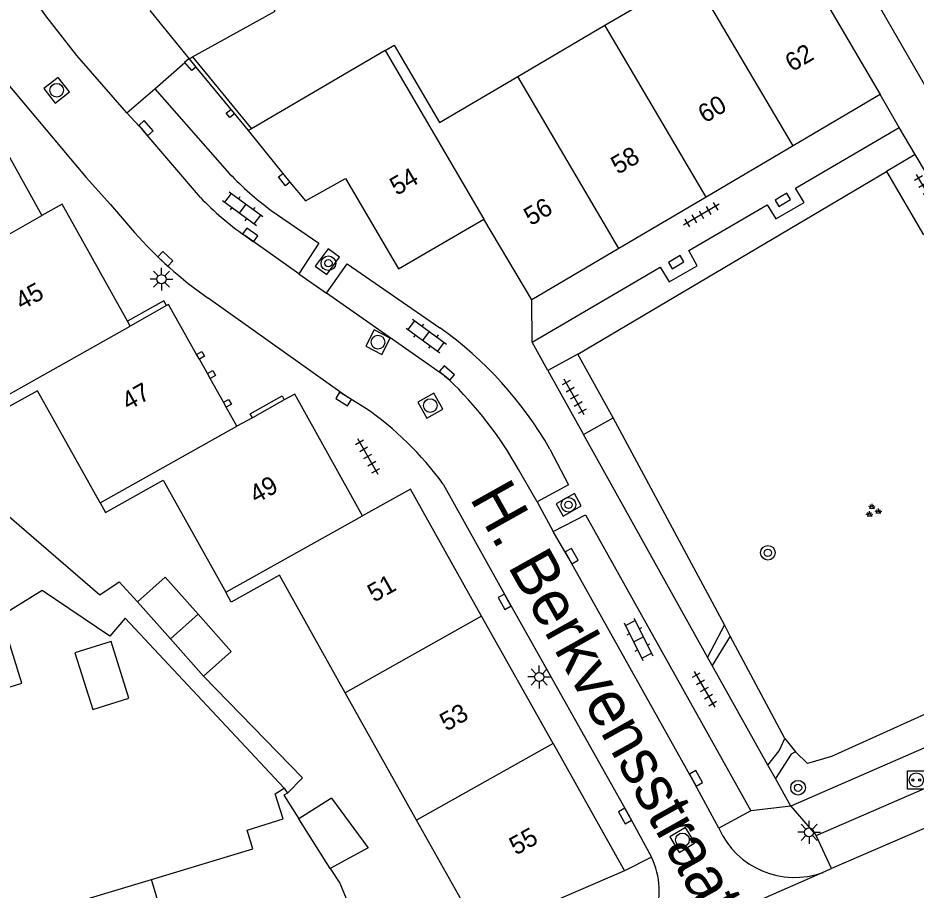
# Model space of a CAD drawing. Extents: x 132998 to 136004, y 396998 to 398512.
# Drawn here: x 134198.78 to 134247.95, y 397411.31 to 397459.03 of the extents above; entities that cross this region are included whole.
import ezdxf

# ---------------------------------------------------------------- set-up
doc = ezdxf.new("R2010")
doc.units = 0
for name, color, linetype in [('gg-afsc-erfafscheiding', 7, 'Continuous'), ('gg-afsc-muur', 7, 'Continuous'), ('gg-anno-huisnummerreeks BGT', 7, 'Continuous'), ('gg-anno-openbare ruimte label', 7, 'Continuous'), ('gg-bbg-bijgebouw', 7, 'Continuous'), ('gg-bbg-gedigitaliseerde bebouwing', 7, 'Continuous'), ('gg-bbg-gedigitaliseerde bijgebouw', 7, 'Continuous'), ('gg-bbg-hoofdgebouw', 7, 'Continuous'), ('gg-bbg-tussenscheiding', 7, 'Continuous'), ('gg-knt-onverhard', 7, 'Continuous'), ('gg-knt-verharding', 7, 'Continuous'), ('gg-knt-verharding nz', 7, 'Continuous'), ('gt-grn-groengrens', 7, 'Continuous'), ('gt-grn-weggrens', 7, 'Continuous'), ('gt-symb-boom', 7, 'Continuous'), ('gt-symb-groenvak', 7, 'Continuous'), ('gt-symb-klinker verharding', 7, 'Continuous'), ('gt-symb-kolk', 7, 'Continuous'), ('gt-symb-laadpunt elektrisch vervoer', 7, 'Continuous'), ('gt-symb-lichtmast', 7, 'Continuous'), ('gt-symb-rioolschacht', 7, 'Continuous'), ('gt-symb-tegel verharding', 7, 'Continuous')]:
    doc.layers.add(name, color=color, linetype=linetype)

# ---------------------------------------------------------------- blocks, each defined once
blk = doc.blocks.new('gt0-TEG1')
at = {"layer": 'gt-symb-tegel verharding'}
for p, q in [((-1.125, 0), (1.125, 0)), ((-0.9, -0.25), (-0.9, 0.25)), ((-0.45, -0.25), (-0.45, 0.25)), ((0, -0.25), (0, 0.25)), ((0.45, -0.25), (0.45, 0.25)), ((0.9, -0.25), (0.9, 0.25))]:
    blk.add_line(p, q, dxfattribs=at)
blk = doc.blocks.new('gt0-KOLK')
at = {"layer": 'gt-symb-kolk'}
blk.add_lwpolyline([(0, 0), (0.375, 0), (0.375, 0.4), (-0.375, 0.4), (-0.375, 0), (0, 0)], dxfattribs=at)
blk = doc.blocks.new('gt0-RS')
at = {"layer": 'gt-symb-rioolschacht'}
blk.add_lwpolyline([(-0.5, -0.5), (0.5, -0.5), (0.5, 0.5), (-0.5, 0.5)], close=True, dxfattribs=at)
blk.add_circle((0, 0), 0.375, dxfattribs=at)
blk = doc.blocks.new('gt0-BOOM')
at = {"layer": 'gt-symb-boom'}
for radius in [0.4, 0.2]:
    blk.add_circle((0, 0), radius, dxfattribs=at)
blk = doc.blocks.new('gt0-LMAST')
at = {"layer": 'gt-symb-lichtmast'}
for p, q in [((-0.005, 0.246), (-0.005, 0.621)), ((-0.182, 0.173), (-0.447, 0.438)), ((0.172, 0.173), (0.437, 0.438)), ((-0.255, -0.004), (-0.63, -0.004)), ((-0.182, -0.181), (-0.447, -0.446)), ((-0.005, -0.254), (-0.005, -0.629)), ((0.437, -0.446), (0.172, -0.181)), ((0.245, -0.004), (0.62, -0.004))]:
    blk.add_line(p, q, dxfattribs=at)
blk.add_circle((-0.005, -0.004), 0.25, dxfattribs=at)
blk = doc.blocks.new('gt0-LEV')
at = {"layer": 'gt-symb-laadpunt elektrisch vervoer'}
blk.add_lwpolyline([(-0.486, 0.501), (0.486, 0.501), (0.486, -0.499), (-0.486, -0.499)], close=True, dxfattribs=at)
for centre, radius in [((0, 0), 0.393), ((-0.186, 0), 0.0566), ((0.186, 0), 0.0566)]:
    blk.add_circle(centre, radius, dxfattribs=at)
blk = doc.blocks.new('gt0-GRVAK')
at = {"layer": 'gt-symb-groenvak'}
for p, q in [((-0.11, 0.189), (-0.228, 0.24)), ((-0.182, 0.153), (0.088, 0.153)), ((-0.091, 0.211), (-0.156, 0.322)), ((-0.047, 0.214), (-0.047, 0.393)), ((-0.004, 0.211), (0.061, 0.322)), ((0.015, 0.189), (0.133, 0.24)), ((0.262, -0.052), (0.197, 0.059)), ((0.305, -0.049), (0.305, 0.13)), ((0.349, -0.052), (0.414, 0.059)), ((-0.245, -0.228), (-0.363, -0.177)), ((-0.318, -0.264), (-0.047, -0.264)), ((-0.226, -0.206), (-0.291, -0.095)), ((-0.183, -0.203), (-0.183, -0.024)), ((-0.139, -0.206), (-0.074, -0.095)), ((-0.12, -0.228), (-0.002, -0.177)), ((0.243, -0.074), (0.125, -0.023)), ((0.17, -0.11), (0.441, -0.11)), ((0.368, -0.074), (0.486, -0.023))]:
    blk.add_line(p, q, dxfattribs=at)
blk = doc.blocks.new('gt0-KL1')
at = {"layer": 'gt-symb-klinker verharding'}
for p, q in [((-1.15, 0.3), (1.15, 0.3)), ((-1, -0.3), (-1, 0.3)), ((-0.5, 0.3), (-0.5, 0.45)), ((0, -0.3), (0, 0.3)), ((0.5, 0.3), (0.5, 0.45)), ((1, -0.3), (1, 0.3)), ((-1.15, -0.3), (1.15, -0.3)), ((-0.5, -0.45), (-0.5, -0.3)), ((0.5, -0.45), (0.5, -0.3))]:
    blk.add_line(p, q, dxfattribs=at)

msp = doc.modelspace()

# ---------------------------------------------------------------- linework, layer by layer
at = {"layer": 'gg-afsc-erfafscheiding'}
msp.add_line((134213.356, 397416.879), (134204.643, 397426.187), dxfattribs=at)
for points in [[(134196.42, 397433.353), (134203.256, 397427.453), (134204.319, 397428.182), (134205.33, 397427.085)], [(134204.643, 397426.187), (134203.815, 397425.201), (134200.11, 397427.693), (134197.836, 397426.289), (134198.017, 397425.741)], [(134208.943, 397423.013), (134214.351, 397417.444), (134213.531, 397416.603)]]:
    msp.add_lwpolyline(points, dxfattribs=at)
at = {"layer": 'gg-afsc-muur'}
for p, q in [((134208.151, 397456.807), (134208.525, 397456.35)), ((134208.338, 397456.91), (134211.564, 397452.975)), ((134208.525, 397456.35), (134210.428, 397454.028)), ((134210.428, 397454.028), (134210.629, 397453.784)), ((134210.629, 397453.784), (134211.38, 397452.867))]:
    msp.add_line(p, q, dxfattribs=at)
at = {"layer": 'gg-bbg-bijgebouw'}
for p, q in [((134205.997, 397459.436), (134208.145, 397456.814)), ((134208.145, 397456.814), (134208.151, 397456.807)), ((134208.151, 397456.807), (134208.338, 397456.91)), ((134205.33, 397427.085), (134207.137, 397425.049)), ((134207.137, 397425.049), (134208.943, 397423.013)), ((134215.943, 397416.337), (134214.16, 397415.197))]:
    msp.add_line(p, q, dxfattribs=at)
for points in [[(134208.338, 397456.91), (134212.868, 397459.406), (134211.55, 397461.756)], [(134208.655, 397426.396), (134206.848, 397428.432), (134205.33, 397427.085)], [(134208.943, 397423.013), (134210.462, 397424.36), (134208.655, 397426.396)], [(134215.943, 397416.337), (134217.94, 397413.639), (134217.957, 397413.617)]]:
    msp.add_lwpolyline(points, dxfattribs=at)
at = {"layer": 'gg-bbg-gedigitaliseerde bebouwing'}
for p, q in [((134213.295, 397415.196), (134212.866, 397416.569)), ((134200.752, 397410.27), (134206.09, 397411.887))]:
    msp.add_line(p, q, dxfattribs=at)
for points in [[(134206.09, 397411.887), (134211.635, 397413.566), (134211.335, 397414.584), (134213.295, 397415.196)], [(134215.883, 397412.486), (134216.396, 397411.679), (134217.355, 397409.378)]]:
    msp.add_lwpolyline(points, dxfattribs=at)
at = {"layer": 'gg-bbg-gedigitaliseerde bijgebouw'}
msp.add_line((134217.957, 397413.617), (134215.883, 397412.486), dxfattribs=at)
for points in [[(134196.028, 397425.12), (134196.997, 397422.015), (134198.986, 397422.636), (134198.017, 397425.741)], [(134201.902, 397424.287), (134202.871, 397421.182), (134204.86, 397421.803), (134203.891, 397424.908), (134201.902, 397424.287)]]:
    msp.add_lwpolyline(points, dxfattribs=at)
at = {"layer": 'gg-bbg-hoofdgebouw'}
for p, q in [((134240.476, 397464.25), (134245.995, 397454.844)), ((134230.914, 397458.633), (134235.685, 397461.436)), ((134226.144, 397455.831), (134230.914, 397458.633)), ((134218.884, 397457.261), (134211.564, 397452.975)), ((134196.37, 397454.89), (134200.095, 397448.225)), ((134245.995, 397454.844), (134241.223, 397452.033)), ((134211.564, 397452.975), (134211.38, 397452.867)), ((134211.38, 397452.867), (134213.284, 397450.53)), ((134241.223, 397452.033), (134236.456, 397449.225)), ((134213.284, 397450.53), (134213.67, 397450.056)), ((134236.456, 397449.225), (134231.688, 397446.417)), ((134226.921, 397443.609), (134224.292, 397448.024)), ((134231.688, 397446.417), (134226.921, 397443.609)), ((134206.921, 397443.296), (134204.932, 397442.174)), ((134204.932, 397442.174), (134204.785, 397442.437)), ((134208.712, 397440.358), (134208.564, 397440.622)), ((134209.152, 397439.572), (134208.712, 397440.358)), ((134209.3, 397439.308), (134209.152, 397439.572)), ((134210.033, 397437.999), (134209.3, 397439.308)), ((134210.181, 397437.736), (134210.033, 397437.999)), ((134213.364, 397438.132), (134211.617, 397437.158)), ((134210.769, 397436.686), (134210.181, 397437.736)), ((134211.617, 397437.158), (134210.769, 397436.686)), ((134228.077, 397419.324), (134224.169, 397426.292)), ((134220.609, 397415.136), (134216.705, 397422.106)), ((134228.077, 397419.324), (134231.984, 397412.357)), ((134212.866, 397416.569), (134213.356, 397416.879)), ((134213.356, 397416.879), (134213.531, 397416.603)), ((134224.071, 397408.956), (134220.609, 397415.136)), ((134231.984, 397412.357), (134224.071, 397408.956))]:
    msp.add_line(p, q, dxfattribs=at)
for points in [[(134218.884, 397457.261), (134219.37, 397457.545), (134221.854, 397453.311), (134226.144, 397455.831)], [(134213.67, 397450.056), (134214.516, 397449.018), (134216.707, 397450.255), (134219.625, 397445.3), (134224.292, 397448.024)], [(134204.785, 397442.437), (134201.206, 397448.852), (134200.095, 397448.225)], [(134208.564, 397440.622), (134207.031, 397443.358), (134206.921, 397443.296)], [(134203.28, 397432.501), (134199.853, 397438.633), (134197.759, 397437.479), (134197.478, 397437.977)], [(134217.648, 397431.786), (134213.932, 397438.448), (134213.364, 397438.132)], [(134203.28, 397432.501), (134203.578, 397431.968), (134206.733, 397433.738), (134210.155, 397427.605)], [(134224.169, 397426.292), (134220.267, 397433.25), (134217.648, 397431.786)], [(134216.705, 397422.106), (134213.097, 397428.545), (134210.454, 397427.069), (134210.155, 397427.605)], [(134213.531, 397416.603), (134213.335, 397416.495), (134214.16, 397415.197)]]:
    msp.add_lwpolyline(points, dxfattribs=at)
at = {"layer": 'gg-bbg-tussenscheiding'}
for p, q in [((134241.223, 397452.033), (134235.685, 397461.436)), ((134236.456, 397449.225), (134230.914, 397458.633)), ((134218.884, 397457.261), (134224.292, 397448.024)), ((134231.688, 397446.417), (134226.144, 397455.831)), ((134192.644, 397444.016), (134200.095, 397448.225)), ((134197.478, 397437.977), (134204.932, 397442.174)), ((134203.28, 397432.501), (134210.769, 397436.686)), ((134210.155, 397427.605), (134217.648, 397431.786)), ((134207.137, 397425.049), (134208.655, 397426.396)), ((134224.169, 397426.292), (134216.705, 397422.106)), ((134228.077, 397419.324), (134220.609, 397415.136)), ((134215.883, 397412.486), (134214.16, 397415.197)), ((134208.622, 397403.584), (134206.09, 397411.887))]:
    msp.add_line(p, q, dxfattribs=at)
at = {"layer": 'gg-knt-onverhard'}
for p, q in [((134237.464, 397425.819), (134236.543, 397424.052)), ((134237.778, 397425.203), (134236.794, 397423.602))]:
    msp.add_line(p, q, dxfattribs=at)
for points in [[(134239.842, 397418.137), (134240.465, 397418.921), (134240.761, 397419.604)], [(134241.35, 397418.866), (134241.121, 397418.738), (134240.252, 397417.403)]]:
    msp.add_lwpolyline(points, dxfattribs=at)
at = {"layer": 'gg-knt-verharding'}
for p, q in [((134204.744, 397453.834), (134206.271, 397455.152)), ((134206.271, 397455.152), (134210.371, 397450.504)), ((134241.361, 397449.724), (134247.035, 397453.04)), ((134247.903, 397451.569), (134247.035, 397453.04)), ((134247.903, 397451.569), (134246.331, 397450.634)), ((134246.331, 397450.634), (134248.356, 397447.165)), ((134235.511, 397446.305), (134239.802, 397448.813)), ((134226.929, 397441.29), (134233.952, 397445.394)), ((134214.163, 397445.022), (134215.68, 397443.976)), ((134227.791, 397439.744), (134226.929, 397441.29)), ((134229.427, 397440.641), (134227.791, 397439.744)), ((134231.373, 397437.154), (134229.427, 397440.641)), ((134229.751, 397436.23), (134231.373, 397437.154)), ((134236.543, 397424.052), (134229.751, 397436.23)), ((134227.215, 397432.543), (134228.088, 397430.937)), ((134261.177, 397424.647), (134241.095, 397415.891)), ((134236.794, 397423.602), (134236.543, 397424.052)), ((134239.842, 397418.137), (134236.794, 397423.602)), ((134242.478, 397414.282), (134263.016, 397423.205)), ((134240.252, 397417.403), (134239.842, 397418.137)), ((134241.095, 397415.891), (134240.252, 397417.403)), ((134238.913, 397415.638), (134237.164, 397414.689)), ((134243.322, 397412.475), (134242.478, 397414.282)), ((134242.862, 397412.274), (134243.322, 397412.475))]:
    msp.add_line(p, q, dxfattribs=at)
for points in [[(134177.249, 397491.753), (134178.259, 397489.921), (134184.858, 397478.193), (134195.931, 397458.418), (134196.474, 397457.577), (134197.057, 397456.764), (134198.511, 397455.065), (134202.52, 397450.294), (134203.849, 397448.822), (134205.165, 397447.296)], [(134245.141, 397465.091), (134243.393, 397464.097), (134249.588, 397453.343), (134251.294, 397454.301)], [(134204.744, 397453.834), (134202.006, 397456.976), (134200.313, 397459.155), (134199.911, 397459.721)], [(134207.92, 397456.604), (134207.907, 397456.619), (134208.145, 397456.814)], [(134208.525, 397456.35), (134208.299, 397456.165), (134207.92, 397456.604)], [(134210.629, 397453.784), (134210.387, 397453.585), (134210.18, 397453.824), (134210.428, 397454.028)], [(134213.67, 397450.056), (134213.428, 397449.855), (134213.048, 397450.338), (134213.284, 397450.53)], [(134239.802, 397448.813), (134240.268, 397448.043), (134241.819, 397448.938), (134241.361, 397449.724)], [(134212.649, 397448.496), (134215.256, 397446.715), (134214.163, 397445.022)], [(134215.761, 397446.403), (134215.057, 397445.453), (134215.685, 397444.988), (134216.389, 397445.938), (134215.761, 397446.403)], [(134233.952, 397445.394), (134234.428, 397444.595), (134235.968, 397445.474), (134235.511, 397446.305)], [(134215.68, 397443.976), (134216.802, 397445.57), (134221.882, 397442.081)], [(134217.775, 397437.704), (134216.714, 397438.35), (134209.188, 397443.695)], [(134206.921, 397443.296), (134206.774, 397443.546), (134204.785, 397442.437)], [(134208.564, 397440.622), (134208.843, 397440.779), (134208.995, 397440.517), (134208.712, 397440.358)], [(134209.152, 397439.572), (134209.445, 397439.732), (134209.597, 397439.474), (134209.3, 397439.308)], [(134211.617, 397437.158), (134211.495, 397437.377), (134213.242, 397438.35), (134213.364, 397438.132)], [(134210.033, 397437.999), (134210.317, 397438.151), (134210.473, 397437.9), (134210.181, 397437.736)], [(134227.908, 397435.436), (134228.919, 397433.482), (134227.215, 397432.543)], [(134222.058, 397433.525), (134225.604, 397427.178), (134232.192, 397415.459), (134233.468, 397413.104)], [(134229.245, 397433.01), (134228.242, 397432.441), (134228.623, 397431.769), (134229.626, 397432.338), (134229.245, 397433.01)], [(134228.088, 397430.937), (134229.854, 397431.834), (134238.913, 397415.638)]]:
    msp.add_lwpolyline(points, dxfattribs=at)
for centre, radius, start, end in [((134223.745, 397463.38), 18.565, 223.9135, 233.2957), ((134222.362, 397462.461), 22.929, 221.4065, 234.9299), ((134209.742, 397425.017), 20.942, 29.8364, 54.5701), ((134207.828, 397423.225), 17.567, 35.8976, 55.5107), ((134241.293, 397416.502), 4.51, 203.7085, 290.3538), ((134229.521, 397411.228), 4.371, 295.034, 25.4197)]:
    msp.add_arc(centre, radius, start, end, dxfattribs=at)
at = {"layer": 'gg-knt-verharding nz'}
for p, q in [((134214.163, 397445.022), (134211.197, 397447.122)), ((134227.215, 397432.543), (134226.183, 397434.326))]:
    msp.add_line(p, q, dxfattribs=at)
for points in [[(134208.768, 397449.214), (134205.634, 397452.873), (134204.744, 397453.834)], [(134222.353, 397439.265), (134222.14, 397439.453), (134220.721, 397440.426), (134215.68, 397443.976)], [(134237.164, 397414.689), (134235.726, 397417.319), (134228.926, 397429.483), (134228.088, 397430.937)], [(134263.818, 397421.431), (134250.68, 397415.666), (134243.322, 397412.475)]]:
    msp.add_lwpolyline(points, dxfattribs=at)
for centre, radius, start, end in [((134220.633, 397460.534), 16.398, 223.6536, 234.8724), ((134207.836, 397424.054), 21.027, 29.2451, 46.3392)]:
    msp.add_arc(centre, radius, start, end, dxfattribs=at)
at = {"layer": 'gt-grn-groengrens'}
for p, q in [((134229.427, 397440.641), (134246.331, 397450.634)), ((134237.464, 397425.819), (134231.373, 397437.154)), ((134237.778, 397425.203), (134237.464, 397425.819)), ((134240.761, 397419.604), (134237.778, 397425.203)), ((134240.761, 397419.604), (134241.35, 397418.866))]:
    msp.add_line(p, q, dxfattribs=at)
msp.add_lwpolyline([(134259.726, 397426.018), (134243.331, 397418.605), (134242.007, 397418.238), (134241.35, 397418.866)], dxfattribs=at)
at = {"layer": 'gt-grn-weggrens'}
for p, q in [((134206.271, 397455.152), (134207.92, 397456.604)), ((134247.035, 397453.04), (134245.995, 397454.844)), ((134249.951, 397448.103), (134247.903, 397451.569)), ((134226.929, 397441.29), (134226.921, 397443.609)), ((134227.791, 397439.744), (134229.751, 397436.23)), ((134241.095, 397415.891), (134238.913, 397415.638)), ((134241.095, 397415.891), (134242.478, 397414.282)), ((134233.468, 397413.104), (134231.984, 397412.357)), ((134231.37, 397407.268), (134242.862, 397412.274))]:
    msp.add_line(p, q, dxfattribs=at)

# ---------------------------------------------------------------- block references
at = {"layer": 'gt-symb-boom'}
for p in [(134215.777, 397445.609), (134228.924, 397432.391), (134239.84, 397429.763), (134241.493, 397416.904)]:
    msp.add_blockref('gt0-BOOM', p, dxfattribs=at)
at = {"layer": 'gt-symb-groenvak'}
msp.add_blockref('gt0-GRVAK', (134245.589, 397432.058), dxfattribs=at)
at = {"layer": 'gt-symb-klinker verharding'}
for p, rotation in [((134211.092, 397448.599), -36.29695894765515), ((134221.134, 397441.625), -36.29695894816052), ((134232.753, 397425.025), -63.51182146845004)]:
    msp.add_blockref('gt0-KL1', p, dxfattribs=dict(at, rotation=rotation))
at = {"layer": 'gt-symb-kolk'}
for p, rotation in [((134205.634, 397452.873), -49.3800604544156), ((134240.56, 397449.256), -149.66519417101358), ((134211.378, 397446.994), -35.31121344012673), ((134206.71, 397445.706), -43.05576962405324), ((134234.721, 397445.844), -149.66519417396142), ((134222.14, 397439.453), -41.47170072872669), ((134216.714, 397438.35), 148.66279427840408), ((134228.926, 397429.483), -60.79515966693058), ((134225.604, 397427.178), 119.20484033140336), ((134235.726, 397417.319), -61.30721229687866), ((134232.192, 397415.459), 119.33279078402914)]:
    msp.add_blockref('gt0-KOLK', p, dxfattribs=dict(at, rotation=rotation))
at = {"layer": 'gt-symb-laadpunt elektrisch vervoer'}
msp.add_blockref('gt0-LEV', (134247.968, 397417.329), dxfattribs=at)
at = {"layer": 'gt-symb-lichtmast'}
for p in [(134206.643, 397444.74), (134227.326, 397422.972), (134242.103, 397414.47)]:
    msp.add_blockref('gt0-LMAST', p, dxfattribs=at)
at = {"layer": 'gt-symb-rioolschacht'}
for p, rotation in [((134200.9, 397455.076), -52.27073010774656), ((134218.493, 397441.29), 152.615029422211), ((134221.359, 397437.821), -60.4612177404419), ((134235.161, 397414.049), 31.17981775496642)]:
    msp.add_blockref('gt0-RS', p, dxfattribs=dict(at, rotation=rotation))
at = {"layer": 'gt-symb-tegel verharding'}
for p, rotation in [((134248.55, 397449.497), 120.5904354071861), ((134236.198, 397448.266), -149.5373599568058), ((134229.242, 397438.287), 119.15481037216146), ((134217.933, 397435.04), -60.20538279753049), ((134236.37, 397422.292), -60.205382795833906)]:
    msp.add_blockref('gt0-TEG1', p, dxfattribs=dict(at, rotation=rotation))

# ---------------------------------------------------------------- texts
at = {"layer": 'gg-anno-huisnummerreeks BGT'}
for s, rotation, p in [('62', 30.5, (134241.164, 397456.06)), ('60', 30.5, (134236.395, 397453.251)), ('58', 30.5, (134231.626, 397450.442)), ('54', 30.3, (134219.515, 397449.288)), ('56', 30.5, (134226.86, 397447.635)), ('45', 29.2, (134198.991, 397443.018)), ('47', 29.3, (134204.822, 397437.529)), ('49', 29.2, (134211.817, 397432.434)), ('51', 29.3, (134218.279, 397427.029)), ('53', 29.3, (134222.237, 397419.972)), ('55', 29.3, (134226.043, 397413.185))]:
    msp.add_text(s, height=1, rotation=rotation, dxfattribs=at).set_placement(p)
at = {"layer": 'gg-anno-openbare ruimte label'}
msp.add_text('H. Berkvensstraat', height=2.5, rotation=299.2, dxfattribs=at).set_placement((134223.483, 397432.766))

doc.saveas('drawing.dxf')
